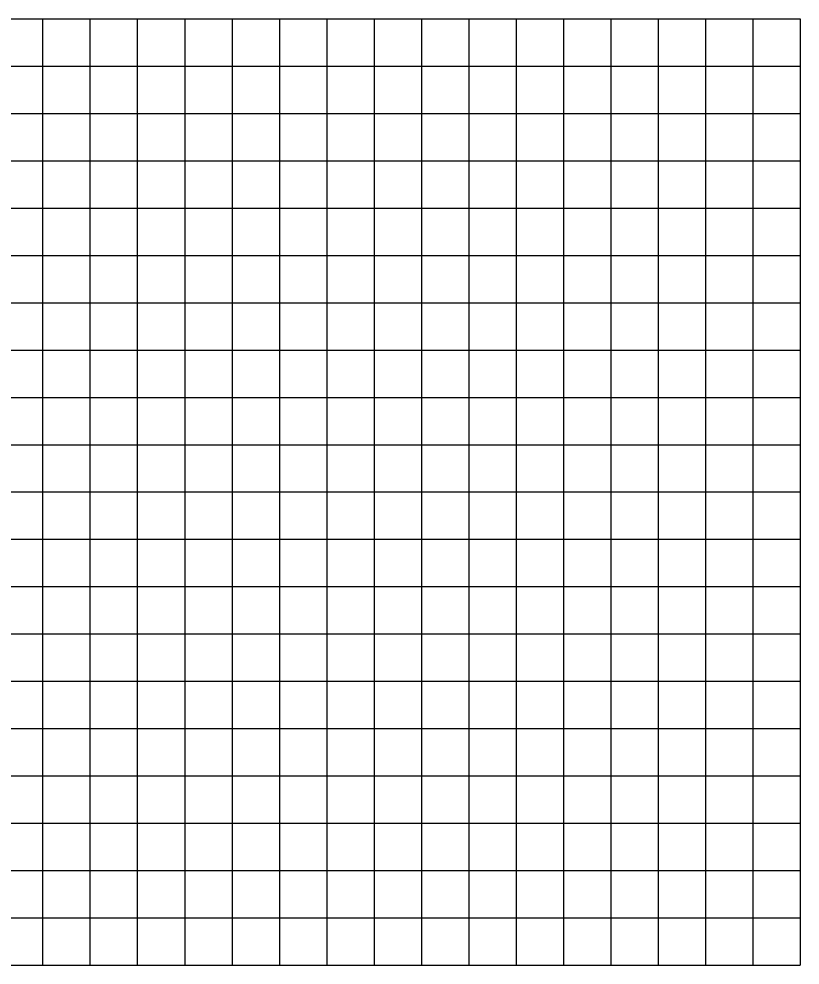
# Model space of a CAD drawing. Extents: x -90830 to 2015517, y -20856 to 836331.
# Drawn here: x 7198 to 8023, y 20063 to 21063 of the extents above; entities that cross this region are included whole.
import ezdxf

# ---------------------------------------------------------------- set-up
doc = ezdxf.new("R2010")
doc.units = 0
doc.layers.add('Level 1', color=7, linetype='Continuous')

msp = doc.modelspace()

# ---------------------------------------------------------------- linework, layer by layer
at = {"layer": 'Level 1'}
for p, q in [((6423.5, 21062.9), (8023.5, 21062.9)), ((7223.5, 21062.9), (7223.5, 20562.9)), ((7273.5, 21062.9), (7273.5, 20562.9)), ((7323.5, 21062.9), (7323.5, 20562.9)), ((7373.5, 21062.9), (7373.5, 20562.9)), ((7423.5, 21062.9), (7423.5, 20562.9)), ((7473.5, 21062.9), (7473.5, 20562.9)), ((7523.5, 21062.9), (7523.5, 20562.9)), ((7573.5, 21062.9), (7573.5, 20562.9)), ((7623.5, 21062.9), (7623.5, 20562.9)), ((7673.5, 21062.9), (7673.5, 20562.9)), ((7723.5, 21062.9), (7723.5, 20562.9)), ((7773.5, 21062.9), (7773.5, 20562.9)), ((7823.5, 21062.9), (7823.5, 20562.9)), ((7873.5, 21062.9), (7873.5, 20562.9)), ((7923.5, 21062.9), (7923.5, 20562.9)), ((7973.5, 21062.9), (7973.5, 20562.9)), ((8023.5, 21062.9), (8023.5, 20562.9)), ((8023.5, 21062.9), (8023.5, 20562.9)), ((6423.5, 21012.9), (8023.5, 21012.9)), ((6423.5, 20962.9), (8023.5, 20962.9)), ((6423.5, 20912.9), (8023.5, 20912.9)), ((6423.5, 20862.9), (8023.5, 20862.9)), ((6423.5, 20812.9), (8023.5, 20812.9)), ((6423.5, 20762.9), (8023.5, 20762.9)), ((6423.5, 20712.9), (8023.5, 20712.9)), ((6423.5, 20662.9), (8023.5, 20662.9)), ((6423.5, 20612.9), (8023.5, 20612.9)), ((6423.5, 20562.9), (8023.5, 20562.9)), ((6423.5, 20562.9), (8023.5, 20562.9)), ((7223.5, 20562.9), (7223.5, 20062.9)), ((7273.5, 20562.9), (7273.5, 20062.9)), ((7323.5, 20562.9), (7323.5, 20062.9)), ((7373.5, 20562.9), (7373.5, 20062.9)), ((7423.5, 20562.9), (7423.5, 20062.9)), ((7473.5, 20562.9), (7473.5, 20062.9)), ((7523.5, 20562.9), (7523.5, 20062.9)), ((7573.5, 20562.9), (7573.5, 20062.9)), ((7623.5, 20562.9), (7623.5, 20062.9)), ((7673.5, 20562.9), (7673.5, 20062.9)), ((7723.5, 20562.9), (7723.5, 20062.9)), ((7773.5, 20562.9), (7773.5, 20062.9)), ((7823.5, 20562.9), (7823.5, 20062.9)), ((7873.5, 20562.9), (7873.5, 20062.9)), ((7923.5, 20562.9), (7923.5, 20062.9)), ((7973.5, 20562.9), (7973.5, 20062.9)), ((8023.5, 20562.9), (8023.5, 20062.9)), ((8023.5, 20562.9), (8023.5, 20062.9)), ((6423.5, 20512.9), (8023.5, 20512.9)), ((6423.5, 20462.9), (8023.5, 20462.9)), ((6423.5, 20412.9), (8023.5, 20412.9)), ((6423.5, 20362.9), (8023.5, 20362.9)), ((6423.5, 20312.9), (8023.5, 20312.9)), ((6423.5, 20262.9), (8023.5, 20262.9)), ((6423.5, 20212.9), (8023.5, 20212.9)), ((6423.5, 20162.9), (8023.5, 20162.9)), ((6423.5, 20112.9), (8023.5, 20112.9)), ((6423.5, 20062.9), (8023.5, 20062.9))]:
    msp.add_line(p, q, dxfattribs=at)

doc.saveas('drawing.dxf')
